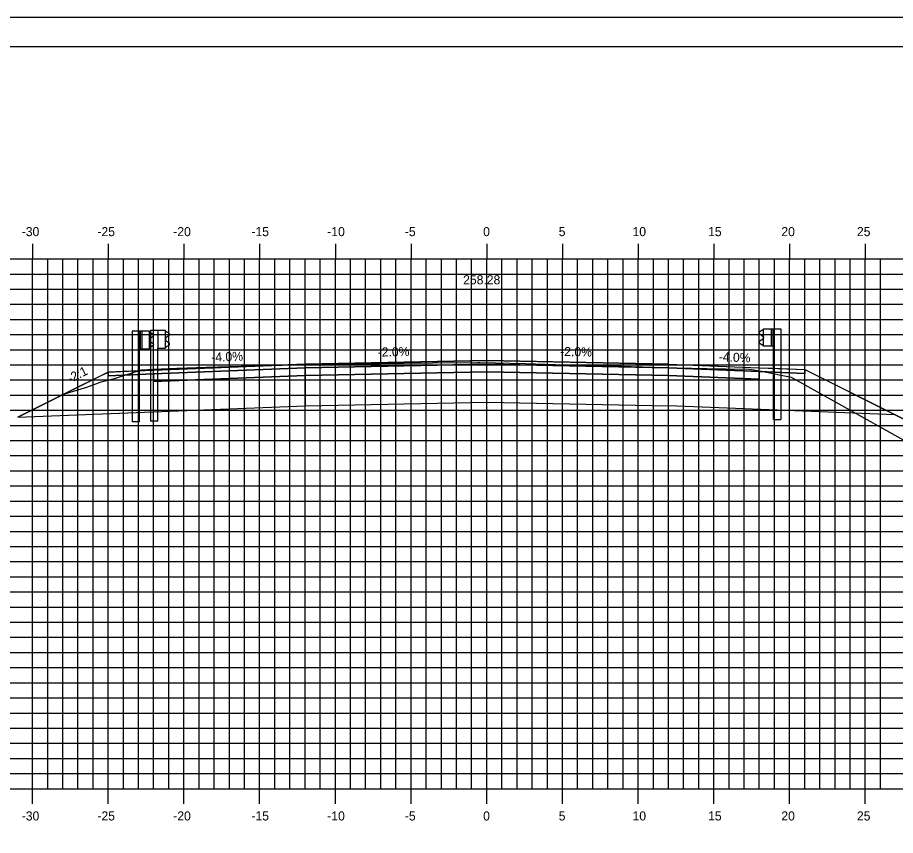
# Model space of a CAD drawing. Extents: x -22 to 1480, y -1511 to 8.
# Drawn here: x 917 to 975, y -128.6 to -74.5 of the extents above; entities that cross this region are included whole.
import ezdxf

# ---------------------------------------------------------------- set-up
doc = ezdxf.new("R2010")
doc.units = 0
for name, color, linetype in [('ANNOTATION', 7, 'Continuous'), ('BORDER', 7, 'Continuous'), ('D_Guardrail_Beam_Lt', 7, 'Continuous'), ('D_Guardrail_Beam_Rt', 7, 'Continuous'), ('D_Roadway_Centerline', 7, 'Continuous'), ('D_Roadway_Centerline_Text', 7, 'Continuous'), ('D_Roadway_Edge_Shoulder', 7, 'Continuous'), ('D_Roadway_Edge_TW', 7, 'Continuous'), ('D_Roadway_Pavement', 7, 'Continuous'), ('D_Roadway_SlopeLines', 7, 'Continuous'), ('D_Roadway_SubGrade', 7, 'Continuous'), ('H_V ANNOTATION', 7, 'Continuous'), ('MAJOR', 7, 'Continuous'), ('MINOR', 7, 'Continuous'), ('PLOT BOUNDARY', 7, 'Continuous'), ('S_Guardrail_Beam', 7, 'Continuous'), ('S_Roadway_Centerline', 7, 'Continuous')]:
    doc.layers.add(name, color=color, linetype=linetype)

msp = doc.modelspace()

# ---------------------------------------------------------------- linework, layer by layer
at = {"layer": 'BORDER'}
msp.add_line((1032.966, -76.466), (872.966, -76.466), dxfattribs=at)
at = {"layer": 'D_Guardrail_Beam_Lt'}
for p, q in [((966.236, -95.078), (966.924, -95.078)), ((966.236, -96.244), (966.236, -95.078)), ((966.757, -95.078), (966.757, -96.244)), ((966.861, -95.078), (966.861, -96.244)), ((966.924, -95.078), (967.394, -95.078)), ((966.924, -95.078), (966.924, -96.244)), ((967.394, -95.078), (967.394, -101.078)), ((966.146, -95.182), (966.003, -95.282)), ((966.003, -95.425), (966.198, -95.562)), ((966.236, -95.161), (966.162, -95.176)), ((966.232, -95.626), (966.232, -95.696)), ((966.198, -95.761), (966.003, -95.897)), ((966.003, -96.04), (966.146, -96.14)), ((966.162, -96.147), (966.236, -96.161)), ((966.924, -96.244), (966.236, -96.244)), ((966.903, -101.078), (966.903, -96.244)), ((966.903, -101.078), (967.394, -101.078))]:
    msp.add_line(p, q, dxfattribs=at)
for centre, major_axis, start_param, end_param in [((966.053, -95.354), (-0.0877, 0), 5.323254, 7.243116), ((966.17, -95.216), (-0.0417, 0), 4.907132, 5.323254), ((966.153, -95.626), (0.0789, 0), 0, 0.959931), ((966.053, -95.968), (-0.0877, 0), 5.323254, 7.243116), ((966.17, -96.106), (-0.0417, 0), 0.959931, 1.376053), ((966.153, -95.696), (0.0789, 0), 5.323254, 6.283185)]:
    msp.add_ellipse(centre, major_axis=major_axis, ratio=0.995501, start_param=start_param, end_param=end_param, dxfattribs=at)
at = {"layer": 'D_Guardrail_Beam_Rt'}
for p, q in [((924.536, -95.238), (924.536, -101.238)), ((925.007, -95.238), (924.536, -95.238)), ((925.694, -95.238), (925.007, -95.238)), ((925.007, -95.238), (925.007, -96.404)), ((925.069, -95.238), (925.069, -96.404)), ((925.174, -95.238), (925.174, -96.404)), ((925.694, -96.404), (925.694, -95.238)), ((925.694, -95.321), (925.769, -95.336)), ((925.928, -95.585), (925.733, -95.722)), ((925.784, -95.342), (925.928, -95.442)), ((925.699, -95.786), (925.699, -95.856)), ((925.733, -95.921), (925.928, -96.057)), ((925.928, -96.2), (925.784, -96.3)), ((925.007, -96.404), (925.694, -96.404)), ((925.028, -101.238), (925.028, -96.404)), ((925.769, -96.307), (925.694, -96.321)), ((925.028, -101.238), (924.536, -101.238))]:
    msp.add_line(p, q, dxfattribs=at)
for centre, major_axis, start_param, end_param in [((925.761, -95.376), (0.0417, 0), 0.959931, 1.376053), ((925.878, -95.514), (0.0877, 0), 5.323254, 7.243116), ((925.778, -95.786), (-0.0789, 0), 5.323254, 6.283185), ((925.778, -95.856), (-0.0789, 0), 6.283185, 7.243116), ((925.878, -96.128), (0.0877, 0), 5.323254, 7.243116), ((925.761, -96.266), (0.0417, 0), 4.907132, 5.323254)]:
    msp.add_ellipse(centre, major_axis=major_axis, ratio=0.995501, start_param=start_param, end_param=end_param, dxfattribs=at)
at = {"layer": 'D_Roadway_Centerline'}
msp.add_lwpolyline([(916.987, -100.93), (919.108, -99.87), (920.042, -99.403), (922.224, -98.312), (922.965, -97.941), (923.805, -97.908), (925.965, -97.821), (928.765, -97.709), (935.965, -97.421), (939.325, -97.354), (947.965, -97.181), (951.325, -97.248), (959.965, -97.421), (961.645, -97.488), (965.965, -97.661), (966.805, -97.695), (968.965, -97.781), (970.639, -98.618), (974.944, -100.77), (977.919, -102.258), (984.397, -105.497), (1006.722, -116.659), (1010.683, -118.64), (1011.949, -119.273)], dxfattribs=at)
at = {"layer": 'D_Roadway_Edge_Shoulder'}
for points in [[(935.965, -97.421), (925.965, -97.821), (925.965, -97.821), (922.965, -97.941), (922.965, -98.191), (925.965, -98.071), (925.965, -98.071), (935.965, -97.671)], [(959.965, -97.421), (965.965, -97.661), (965.965, -97.661), (968.965, -97.781), (968.965, -98.031), (965.965, -97.911), (965.965, -97.911), (959.965, -97.671)]]:
    msp.add_lwpolyline(points, close=True, dxfattribs=at)
at = {"layer": 'D_Roadway_Edge_TW'}
msp.add_lwpolyline([(959.965, -97.671), (959.965, -97.421), (947.965, -97.181), (935.965, -97.421), (935.965, -97.671), (947.965, -97.431)], close=True, dxfattribs=at)
at = {"layer": 'D_Roadway_Pavement'}
for points in [[(935.965, -97.671), (925.965, -98.071), (925.965, -98.071), (925.965, -98.571), (935.965, -98.171), (935.965, -97.671)], [(959.965, -97.671), (965.965, -97.911), (965.965, -97.911), (965.965, -98.411), (959.965, -98.171), (959.965, -97.671)]]:
    msp.add_lwpolyline(points, dxfattribs=at)
msp.add_lwpolyline([(959.965, -98.171), (959.965, -97.671), (947.965, -97.431), (935.965, -97.671), (935.965, -98.171), (947.965, -97.931)], close=True, dxfattribs=at)
at = {"layer": 'D_Roadway_SlopeLines'}
for points in [[(922.965, -97.941), (920.042, -99.403)], [(968.965, -97.781), (1012.102, -119.35)]]:
    msp.add_lwpolyline(points, dxfattribs=at)
at = {"layer": 'D_Roadway_SubGrade'}
for points in [[(935.965, -98.171), (925.965, -98.571), (925.965, -98.071), (922.965, -98.191), (922.965, -97.941), (916.987, -100.93), (935.965, -100.171)], [(959.965, -100.171), (959.965, -98.171), (947.965, -97.931), (935.965, -98.171), (935.965, -100.171), (947.965, -99.931)], [(959.965, -98.171), (965.965, -98.411), (965.965, -97.911), (968.965, -98.031), (968.965, -97.781), (974.944, -100.77), (959.965, -100.171)]]:
    msp.add_lwpolyline(points, close=True, dxfattribs=at)
at = {"layer": 'MAJOR'}
for p, q in [((917.965, -89.464), (917.965, -90.466)), ((922.965, -89.464), (922.965, -90.466)), ((927.965, -89.464), (927.965, -90.466)), ((932.965, -89.464), (932.965, -90.466)), ((937.965, -89.464), (937.965, -90.466)), ((942.965, -89.464), (942.965, -90.466)), ((947.965, -89.464), (947.965, -90.466)), ((952.965, -89.464), (952.965, -90.466)), ((957.965, -89.464), (957.965, -90.466)), ((962.965, -89.464), (962.965, -90.466)), ((967.965, -89.464), (967.965, -90.466)), ((972.965, -89.464), (972.965, -90.466)), ((877.965, -90.466), (1017.965, -90.466)), ((877.965, -90.466), (1017.965, -90.466)), ((917.965, -125.466), (917.965, -90.466)), ((922.965, -125.466), (922.965, -90.466)), ((927.965, -125.466), (927.965, -90.466)), ((932.965, -125.466), (932.965, -90.466)), ((937.965, -125.466), (937.965, -90.466)), ((942.965, -125.466), (942.965, -90.466)), ((947.965, -125.466), (947.965, -90.466)), ((952.965, -125.466), (952.965, -90.466)), ((957.965, -125.466), (957.965, -90.466)), ((962.965, -125.466), (962.965, -90.466)), ((967.965, -125.466), (967.965, -90.466)), ((972.965, -125.466), (972.965, -90.466)), ((877.965, -95.466), (1017.965, -95.466)), ((877.965, -100.466), (1017.965, -100.466)), ((877.965, -105.466), (1017.965, -105.466)), ((877.965, -110.466), (1017.965, -110.466)), ((877.965, -115.466), (1017.965, -115.466)), ((877.965, -120.466), (1017.965, -120.466)), ((877.965, -125.466), (1017.965, -125.466)), ((877.965, -125.466), (1017.965, -125.466)), ((917.965, -126.468), (917.965, -125.466)), ((922.965, -126.468), (922.965, -125.466)), ((927.965, -126.468), (927.965, -125.466)), ((932.965, -126.468), (932.965, -125.466)), ((937.965, -126.468), (937.965, -125.466)), ((942.965, -126.468), (942.965, -125.466)), ((947.965, -126.468), (947.965, -125.466)), ((952.965, -126.468), (952.965, -125.466)), ((957.965, -126.468), (957.965, -125.466)), ((962.965, -126.468), (962.965, -125.466)), ((967.965, -126.468), (967.965, -125.466)), ((972.965, -126.468), (972.965, -125.466))]:
    msp.add_line(p, q, dxfattribs=at)
at = {"layer": 'MINOR'}
for p, q in [((918.965, -125.466), (918.965, -90.466)), ((919.965, -125.466), (919.965, -90.466)), ((920.965, -125.466), (920.965, -90.466)), ((921.965, -125.466), (921.965, -90.466)), ((923.965, -125.466), (923.965, -90.466)), ((924.965, -125.466), (924.965, -90.466)), ((925.965, -125.466), (925.965, -90.466)), ((926.965, -125.466), (926.965, -90.466)), ((928.965, -125.466), (928.965, -90.466)), ((929.965, -125.466), (929.965, -90.466)), ((930.965, -125.466), (930.965, -90.466)), ((931.965, -125.466), (931.965, -90.466)), ((933.965, -125.466), (933.965, -90.466)), ((934.965, -125.466), (934.965, -90.466)), ((935.965, -125.466), (935.965, -90.466)), ((936.965, -125.466), (936.965, -90.466)), ((938.965, -125.466), (938.965, -90.466)), ((939.965, -125.466), (939.965, -90.466)), ((940.965, -125.466), (940.965, -90.466)), ((941.965, -125.466), (941.965, -90.466)), ((943.965, -125.466), (943.965, -90.466)), ((944.965, -125.466), (944.965, -90.466)), ((945.965, -125.466), (945.965, -90.466)), ((946.965, -125.466), (946.965, -90.466)), ((948.965, -125.466), (948.965, -90.466)), ((949.965, -125.466), (949.965, -90.466)), ((950.965, -125.466), (950.965, -90.466)), ((951.965, -125.466), (951.965, -90.466)), ((953.965, -125.466), (953.965, -90.466)), ((954.965, -125.466), (954.965, -90.466)), ((955.965, -125.466), (955.965, -90.466)), ((956.965, -125.466), (956.965, -90.466)), ((958.965, -125.466), (958.965, -90.466)), ((959.965, -125.466), (959.965, -90.466)), ((960.965, -125.466), (960.965, -90.466)), ((961.965, -125.466), (961.965, -90.466)), ((963.965, -125.466), (963.965, -90.466)), ((964.965, -125.466), (964.965, -90.466)), ((965.965, -125.466), (965.965, -90.466)), ((966.965, -125.466), (966.965, -90.466)), ((968.965, -125.466), (968.965, -90.466)), ((969.965, -125.466), (969.965, -90.466)), ((970.965, -125.466), (970.965, -90.466)), ((971.965, -125.466), (971.965, -90.466)), ((973.965, -125.466), (973.965, -90.466)), ((877.965, -91.466), (1017.965, -91.466)), ((877.965, -92.466), (1017.965, -92.466)), ((877.965, -93.466), (1017.965, -93.466)), ((877.965, -94.466), (1017.965, -94.466)), ((877.965, -96.466), (1017.965, -96.466)), ((877.965, -97.466), (1017.965, -97.466)), ((877.965, -98.466), (1017.965, -98.466)), ((877.965, -99.466), (1017.965, -99.466)), ((877.965, -101.466), (1017.965, -101.466)), ((877.965, -102.466), (1017.965, -102.466)), ((877.965, -103.466), (1017.965, -103.466)), ((877.965, -104.466), (1017.965, -104.466)), ((877.965, -106.466), (1017.965, -106.466)), ((877.965, -107.466), (1017.965, -107.466)), ((877.965, -108.466), (1017.965, -108.466)), ((877.965, -109.466), (1017.965, -109.466)), ((877.965, -111.466), (1017.965, -111.466)), ((877.965, -112.466), (1017.965, -112.466)), ((877.965, -113.466), (1017.965, -113.466)), ((877.965, -114.466), (1017.965, -114.466)), ((877.965, -116.466), (1017.965, -116.466)), ((877.965, -117.466), (1017.965, -117.466)), ((877.965, -118.466), (1017.965, -118.466)), ((877.965, -119.466), (1017.965, -119.466)), ((877.965, -121.466), (1017.965, -121.466)), ((877.965, -122.466), (1017.965, -122.466)), ((877.965, -123.466), (1017.965, -123.466)), ((877.965, -124.466), (1017.965, -124.466))]:
    msp.add_line(p, q, dxfattribs=at)
at = {"layer": 'PLOT BOUNDARY'}
msp.add_lwpolyline([(864.872, -184.525), (1034.872, -184.525), (1034.872, -74.525), (864.872, -74.525)], close=True, dxfattribs=at)
at = {"layer": 'S_Guardrail_Beam'}
for p, q in [((925.757, -95.189), (925.757, -101.189)), ((926.248, -95.189), (925.757, -95.189)), ((926.738, -95.189), (926.248, -95.189)), ((926.248, -95.189), (926.248, -96.356)), ((926.738, -96.356), (926.738, -95.189)), ((926.738, -95.262), (926.82, -95.277)), ((926.98, -95.527), (926.785, -95.663)), ((926.837, -95.284), (926.98, -95.384)), ((926.751, -95.727), (926.751, -95.818)), ((926.785, -95.883), (926.98, -96.019)), ((926.98, -96.162), (926.837, -96.262)), ((926.248, -101.189), (926.248, -96.356)), ((926.248, -96.356), (926.738, -96.356)), ((926.82, -96.269), (926.738, -96.283)), ((926.248, -101.189), (925.757, -101.189))]:
    msp.add_line(p, q, dxfattribs=at)
for centre, major_axis, start_param, end_param in [((926.83, -95.727), (-0.0789, 0), 5.323254, 6.283185), ((926.813, -95.318), (0.0417, 0), 0.959931, 1.396263), ((926.93, -95.455), (0.0877, 0), 5.323254, 7.243116), ((926.83, -95.818), (-0.0789, 0), 6.283185, 7.243116), ((926.93, -96.09), (0.0877, 0), 5.323254, 7.243116), ((926.813, -96.228), (0.0417, 0), 4.886922, 5.323254)]:
    msp.add_ellipse(centre, major_axis=major_axis, ratio=0.995501, start_param=start_param, end_param=end_param, dxfattribs=at)
at = {"layer": 'S_Roadway_Centerline'}
msp.add_lwpolyline([(919.885, -99.45), (921.177, -99.059), (921.557, -98.934), (922.507, -98.6), (923.438, -98.338), (925.164, -97.793), (925.957, -97.757), (927.503, -97.693), (929.445, -97.626), (932.503, -97.529), (934.453, -97.481), (937.503, -97.42), (939.461, -97.398), (942.503, -97.362), (944.392, -97.342), (947.369, -97.31), (947.445, -97.311), (947.503, -97.311), (950.53, -97.389), (952.503, -97.44), (955.525, -97.52), (957.503, -97.571), (960.519, -97.654), (962.503, -97.715), (963.756, -97.722), (965.305, -97.743), (966.112, -97.89), (968.074, -98.275), (989.956, -110.515)], dxfattribs=at)

# ---------------------------------------------------------------- texts
at = {"layer": 'ANNOTATION'}
for s, rotation, p in [('-4.0%', 2.29061, (929.781, -97.268)), ('-2.0%', 1.14576, (940.768, -96.925)), ('-2.0%', 358.85424, (952.808, -96.878)), ('-4.0%', 357.70939, (963.278, -97.224)), ('-2:1', 26.56505, (920.432, -98.69))]:
    msp.add_text(s, height=0.6, rotation=rotation, dxfattribs=at).set_placement(p)
at = {"layer": 'D_Roadway_Centerline'}
for s, p in [('C', (947.96, -97.181)), ('L', (947.965, -97.188))]:
    msp.add_text(s, height=0.0146, dxfattribs=at).set_placement(p)
at = {"layer": 'D_Roadway_Centerline_Text'}
msp.add_text('258.28', height=0.6, dxfattribs=at).set_placement((946.405, -92.149))
at = {"layer": 'H_V ANNOTATION'}
for s, p in [('-30', (917.254, -88.966)), ('-25', (922.251, -88.966)), ('-20', (927.259, -88.966)), ('-15', (932.422, -88.966)), ('-10', (937.43, -88.966)), ('-5', (942.556, -88.966)), ('0', (947.724, -88.966)), ('5', (952.716, -88.966)), ('10', (957.591, -88.966)), ('15', (962.583, -88.966)), ('20', (967.419, -88.966)), ('25', (972.411, -88.966)), ('-30', (917.254, -127.566)), ('-25', (922.251, -127.566)), ('-20', (927.259, -127.566)), ('-15', (932.422, -127.566)), ('-10', (937.43, -127.566)), ('-5', (942.556, -127.566)), ('0', (947.724, -127.566)), ('5', (952.716, -127.566)), ('10', (957.591, -127.566)), ('15', (962.583, -127.566)), ('20', (967.419, -127.566)), ('25', (972.411, -127.566))]:
    msp.add_text(s, height=0.6, dxfattribs=at).set_placement(p)

doc.saveas('drawing.dxf')
